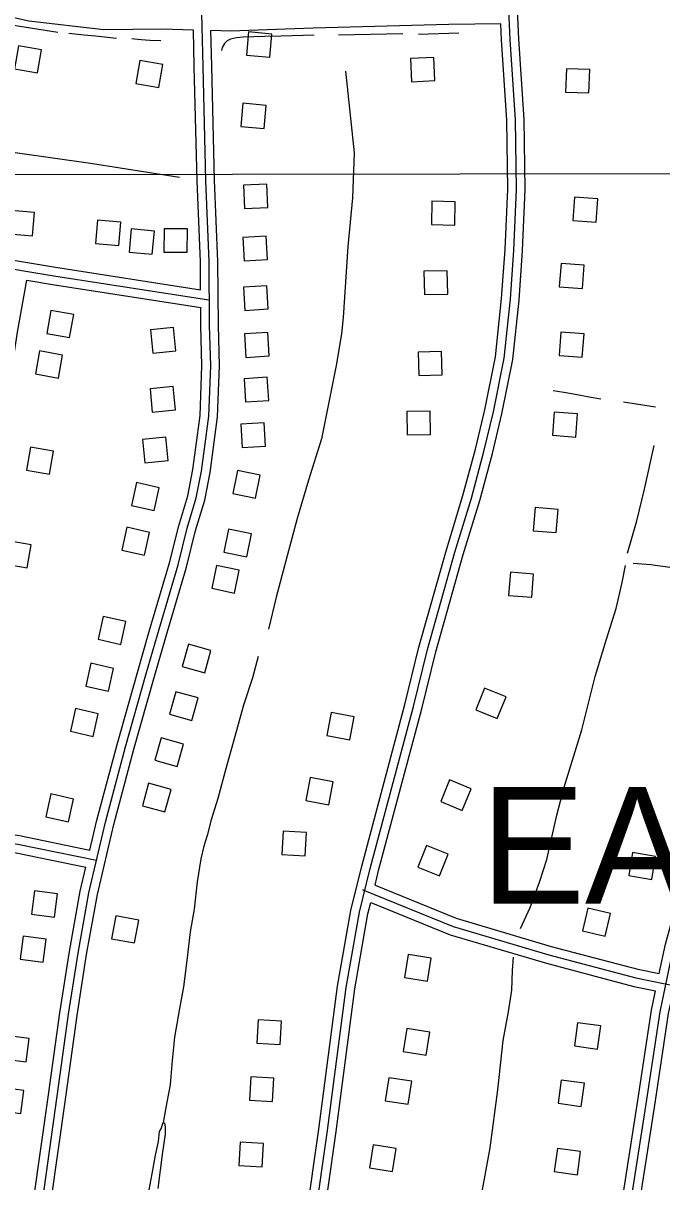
# Model space of a CAD drawing. Extents: x 3297735 to 3335592, y 670436 to 695807.
# Drawn here: x 3322973 to 3324068, y 683197 to 685182 of the extents above; entities that cross this region are included whole.
import ezdxf

# ---------------------------------------------------------------- set-up
doc = ezdxf.new("R2010")
doc.units = 0
for name, color, linetype in [('V-BLDG-OTLN', 7, 'Continuous'), ('V-GRID-MAJR', 7, 'Continuous'), ('V-ROAD-CNTR', 7, 'Continuous'), ('V-TOPO-GNAM-IDEN', 7, 'Continuous'), ('V-TOPO-SHOR', 7, 'Continuous')]:
    doc.layers.add(name, color=color, linetype=linetype)

msp = doc.modelspace()

# ---------------------------------------------------------------- linework, layer by layer
at = {"layer": 'V-BLDG-OTLN'}
for points in [[(3323355.8, 685127.3), (3323395.6, 685123.8), (3323399.2, 685163.6), (3323359.3, 685167.2)], [(3323004.2, 685136.7), (3322964.8, 685143.6), (3322957.9, 685104.2), (3322997.3, 685097.3)], [(3323678.5, 685083.8), (3323676.7, 685123.7), (3323636.7, 685121.9), (3323638.6, 685081.9)], [(3323212.3, 685111.3), (3323172.9, 685118.2), (3323166, 685078.8), (3323205.4, 685071.9)], [(3323903.9, 685104.2), (3323902.7, 685064.2), (3323942.7, 685062.9), (3323943.9, 685102.9)], [(3323345.9, 685005.2), (3323385.8, 685001.6), (3323389.3, 685041.4), (3323349.5, 685045)], [(3323350.5, 684904.5), (3323352.5, 684864.6), (3323392.5, 684866.6), (3323390.4, 684906.5)], [(3323918.1, 684884.2), (3323915.1, 684844.3), (3323955, 684841.3), (3323958, 684881.2)], [(3323712.5, 684836.4), (3323713.3, 684876.4), (3323673.3, 684877.2), (3323672.5, 684837.2)], [(3322948.9, 684821.4), (3322988.8, 684817.8), (3322992.3, 684857.7), (3322952.5, 684861.3)], [(3323096.8, 684805), (3323136.6, 684801.4), (3323140.2, 684841.2), (3323100.4, 684844.8)], [(3323154.5, 684789.9), (3323194.3, 684786.3), (3323197.9, 684826.1), (3323158.1, 684829.7)], [(3323254.2, 684789.7), (3323254.3, 684829.7), (3323214.3, 684829.8), (3323214.2, 684789.8)], [(3323349.5, 684814.9), (3323351.9, 684775), (3323391.9, 684777.4), (3323389.5, 684817.3)], [(3323894.8, 684770.7), (3323891.8, 684730.8), (3323931.7, 684727.8), (3323934.7, 684767.7)], [(3323701, 684718.2), (3323699.9, 684758.2), (3323659.9, 684757.1), (3323661, 684717.1)], [(3323350.5, 684730.1), (3323352.9, 684690.2), (3323392.8, 684692.6), (3323390.5, 684732.5)], [(3323020.2, 684689.9), (3323013.2, 684650.5), (3323052.6, 684643.5), (3323059.6, 684682.9)], [(3323234.7, 684621), (3323230.8, 684660.8), (3323191, 684656.9), (3323194.9, 684617.1)], [(3323352.1, 684649.7), (3323354.5, 684609.7), (3323394.5, 684612.1), (3323392.1, 684652)], [(3323894.4, 684652.8), (3323891.4, 684612.9), (3323931.3, 684609.9), (3323934.3, 684649.8)], [(3323000.8, 684620.7), (3322993.8, 684581.3), (3323033.2, 684574.3), (3323040.2, 684613.7)], [(3323691.3, 684579.8), (3323690.2, 684619.8), (3323650.2, 684618.7), (3323651.3, 684578.7)], [(3323351.5, 684573.1), (3323353.9, 684533.2), (3323393.8, 684535.6), (3323391.4, 684575.5)], [(3323234.1, 684519.9), (3323230.2, 684559.7), (3323190.4, 684555.8), (3323194.3, 684516)], [(3323671.3, 684477.6), (3323670.7, 684517.6), (3323630.7, 684517), (3323631.3, 684477)], [(3323883.1, 684516), (3323880.1, 684476.1), (3323919.9, 684473.1), (3323922.9, 684512.9)], [(3323345.9, 684495.1), (3323348.3, 684455.2), (3323388.2, 684457.6), (3323385.8, 684497.5)], [(3323221.2, 684433.1), (3323217.3, 684472.9), (3323177.5, 684469), (3323181.4, 684429.2)], [(3322985.7, 684455.7), (3322978.8, 684416.4), (3323018.2, 684409.4), (3323025.1, 684448.8)], [(3323340.1, 684415.8), (3323332.1, 684376.5), (3323371.3, 684368.6), (3323379.3, 684407.8)], [(3323197.4, 684347.2), (3323206.1, 684386.3), (3323167.1, 684395), (3323158.4, 684356)], [(3323850.2, 684352.5), (3323846.8, 684312.7), (3323886.7, 684309.3), (3323890, 684349.2)], [(3323180.9, 684270.7), (3323189.6, 684309.8), (3323150.6, 684318.5), (3323141.9, 684279.5)], [(3323324.9, 684315.1), (3323316.9, 684275.9), (3323356.1, 684268), (3323364.1, 684307.2)], [(3322947.2, 684295.4), (3322940.2, 684256), (3322979.6, 684249.1), (3322986.5, 684288.5)], [(3323304.1, 684253.1), (3323296.1, 684213.9), (3323335.3, 684205.9), (3323343.3, 684245.1)], [(3323808, 684241.7), (3323804.7, 684201.9), (3323844.5, 684198.6), (3323847.8, 684238.4)], [(3323140.2, 684117.8), (3323148.9, 684156.8), (3323109.9, 684165.6), (3323101.2, 684126.6)], [(3323256.2, 684118.3), (3323245.5, 684079.8), (3323284, 684069.1), (3323294.7, 684107.6)], [(3323119.1, 684037.6), (3323127.8, 684076.6), (3323088.8, 684085.4), (3323080.1, 684046.3)], [(3323234.3, 684036.8), (3323223.6, 683998.3), (3323262.1, 683987.6), (3323272.8, 684026.1)], [(3323763.6, 684042.7), (3323748.5, 684005.6), (3323785.6, 683990.6), (3323800.6, 684027.7)], [(3323092.9, 683960.1), (3323101.7, 683999.1), (3323062.6, 684007.9), (3323053.9, 683968.9)], [(3323532.6, 683954.3), (3323540.1, 683993.6), (3323500.8, 684001.1), (3323493.3, 683961.8)], [(3323209.3, 683957.7), (3323198.6, 683919.2), (3323237.1, 683908.4), (3323247.8, 683947)], [(3323188, 683879.9), (3323177.3, 683841.4), (3323215.9, 683830.7), (3323226.6, 683869.2)], [(3323496.6, 683843.1), (3323504.1, 683882.4), (3323464.8, 683889.8), (3323457.3, 683850.5)], [(3323703.6, 683885.6), (3323688.5, 683848.5), (3323725.6, 683833.5), (3323740.6, 683870.5)], [(3323050.6, 683813.7), (3323059.4, 683852.7), (3323020.3, 683861.5), (3323011.6, 683822.4)], [(3323456.4, 683755.3), (3323458.7, 683795.3), (3323418.7, 683797.6), (3323416.4, 683757.6)], [(3323664.4, 683773.2), (3323649.4, 683736.2), (3323686.4, 683721.1), (3323701.5, 683758.2)], [(3324050.3, 683715), (3324056.9, 683754.5), (3324017.5, 683761.1), (3324010.8, 683721.7)], [(3323026.9, 683650.7), (3323032, 683690.4), (3322992.4, 683695.5), (3322987.2, 683655.8)], [(3323131.8, 683652.9), (3323124.5, 683613.5), (3323163.8, 683606.2), (3323171.1, 683645.5)], [(3323931.7, 683627.1), (3323970.7, 683618), (3323979.7, 683657), (3323940.7, 683666)], [(3323007.2, 683573.2), (3323012.4, 683612.9), (3322972.7, 683618), (3322967.6, 683578.3)], [(3323632.8, 683586.4), (3323626.6, 683546.9), (3323666.2, 683540.7), (3323672.3, 683580.3)], [(3323413.2, 683432.3), (3323415.5, 683472.2), (3323375.5, 683474.5), (3323373.2, 683434.6)], [(3323630.4, 683459.6), (3323624.3, 683420), (3323663.8, 683413.9), (3323669.9, 683453.4)], [(3323957.4, 683424.4), (3323962.9, 683464), (3323923.3, 683469.5), (3323917.8, 683429.9)], [(3322977.8, 683402.6), (3322983, 683442.3), (3322943.3, 683447.4), (3322938.2, 683407.7)], [(3323400.5, 683334.4), (3323402.8, 683374.3), (3323362.9, 683376.6), (3323360.6, 683336.7)], [(3323599.4, 683375.4), (3323593.3, 683335.9), (3323632.9, 683329.8), (3323639, 683369.3)], [(3322969, 683313.9), (3322974.1, 683353.6), (3322934.4, 683358.7), (3322929.3, 683319.1)], [(3323929.4, 683326.2), (3323934.9, 683365.9), (3323895.3, 683371.4), (3323889.8, 683331.7)], [(3323382.8, 683222.8), (3323385.1, 683262.8), (3323345.1, 683265), (3323342.8, 683225.1)], [(3323572.7, 683260.4), (3323566.6, 683220.9), (3323606.1, 683214.8), (3323612.2, 683254.3)], [(3323922.9, 683209.1), (3323928.4, 683248.8), (3323888.8, 683254.3), (3323883.3, 683214.7)]]:
    msp.add_lwpolyline(points, close=True, dxfattribs=at)
at = {"layer": 'V-GRID-MAJR'}
msp.add_lwpolyline([(3333388.2, 684936.3), (3332676.5, 684935.3), (3330154.9, 684931.8), (3328463.2, 684929.5), (3325367.2, 684925.5), (3322941.6, 684922.6), (3320771, 684920.2), (3318377.2, 684917.6), (3316653.7, 684915.8), (3314259.8, 684913.6), (3312823.6, 684912.3), (3310589.3, 684910.3), (3308642.2, 684908.8), (3305993.2, 684906.9), (3303248.2, 684905), (3301856.7, 684904.2)], dxfattribs=at)
at = {"layer": 'V-ROAD-CNTR'}
for points in [[(3323576, 683705.4), (3323582.1, 683730.2), (3323656.3, 684007.5), (3323680.3, 684105.2), (3323727, 684271.6), (3323755.6, 684364.5), (3323777.2, 684444.8), (3323793.5, 684513.1), (3323812.4, 684606.1), (3323822.9, 684707.8), (3323828.9, 684792.6), (3323833.4, 684897.1), (3323831.7, 685017.3), (3323822.5, 685155.2), (3323818.1, 685255.9), (3323815.3, 685369.6), (3323817.8, 685449.6), (3323820.6, 685492.4), (3323825.3, 685529.9)], [(3322953.6, 682818.2), (3322979.8, 682985.7), (3323005.8, 683163), (3323031, 683343.9), (3323050.7, 683484.3), (3323066.9, 683588.9), (3323085.4, 683692.1), (3323113.8, 683813.1), (3323148.2, 683942.4), (3323183.3, 684065.4), (3323202.9, 684134.1), (3323238.3, 684253.9), (3323254, 684316.9), (3323269.7, 684368.7), (3323278.8, 684414.9), (3323283.7, 684453.2), (3323291.1, 684509), (3323294.4, 684595.3), (3323292.5, 684664.7), (3323291.8, 684773.8), (3323286.1, 684912.6), (3323281.2, 685108.3), (3323277.4, 685268.7)], [(3323367, 682419.9), (3323380.8, 682496.2), (3323396.8, 682617.3), (3323415.9, 682743.9), (3323451.6, 682983.8), (3323494.7, 683285), (3323526.3, 683529.8), (3323549.2, 683659), (3323567.6, 683733.9), (3323641.8, 684011.2), (3323665.8, 684109), (3323712.6, 684275.8), (3323741.2, 684368.6), (3323762.7, 684448.5), (3323778.9, 684516.3), (3323797.6, 684608.4), (3323807.9, 684709.1), (3323813.9, 684793.4), (3323818.4, 684897.4), (3323816.7, 685016.7), (3323807.6, 685154.4), (3323803.1, 685255.4)], [(3323264.7, 685170.5), (3323210.7, 685172.3), (3323111.1, 685171), (3322982.8, 685185.6), (3322820.3, 685222.3), (3322648.3, 685236.4), (3322603, 685238.7)], [(3323791.4, 685181.1), (3323702.7, 685179.9), (3323469.9, 685173.5), (3323328.3, 685168.5), (3323294.7, 685169.6)], [(3323390.4, 682675.7), (3323401.1, 682746.1), (3323436.8, 682986), (3323479.9, 683287.1), (3323511.4, 683532.1), (3323534.5, 683662.1), (3323553.1, 683737.6), (3323627.3, 684015), (3323651.3, 684112.9), (3323698.3, 684280.1), (3323726.7, 684372.8), (3323748.2, 684452.2), (3323764.2, 684519.6), (3323782.7, 684610.6), (3323793, 684710.4), (3323799, 684794.3), (3323803.4, 684897.6), (3323801.7, 685016.1), (3323792.6, 685153.5), (3323791.4, 685181.1)], [(3322967.7, 682776.6), (3322968.6, 682816.8), (3322994.6, 682983.4), (3323020.6, 683160.8), (3323045.9, 683341.8), (3323065.5, 683482.1), (3323081.7, 683586.5), (3323100.1, 683689), (3323128.4, 683809.4), (3323162.7, 683938.4), (3323197.7, 684061.3), (3323217.4, 684130), (3323252.8, 684249.9), (3323268.5, 684313), (3323284.2, 684365.1), (3323293.6, 684412.4), (3323298.6, 684451.3), (3323306.1, 684507.7), (3323309.4, 684595.2), (3323307.5, 684664.9), (3323306.8, 684774.2), (3323301.1, 684913.1), (3323296.2, 685108.7), (3323294.7, 685169.6)], [(3323277.1, 684725.4), (3323276.8, 684773.5), (3323271.1, 684912.1), (3323266.2, 685107.9), (3323264.7, 685170.5)], [(3322101.7, 684887.3), (3322319.9, 684854.9), (3322572.6, 684819.5), (3322689.5, 684801.6), (3322912.1, 684768.3), (3323025.7, 684749.3), (3323291.3, 684708.1)], [(3322103.9, 684902.2), (3322322, 684869.7), (3322574.7, 684834.3), (3322691.8, 684816.5), (3322914.4, 684783.1), (3323028.1, 684764.1), (3323277.1, 684725.4)], [(3322780.8, 683816.4), (3322789.9, 683857.4), (3322835.5, 684020.7), (3322867.5, 684135.8), (3322885, 684209.8), (3322898.2, 684258.7), (3322909.8, 684310.2), (3322919.4, 684359.8), (3322932.9, 684435.1), (3322946.3, 684539.6), (3322963, 684652.8), (3322979, 684741.9)], [(3322979, 684741.9), (3323023.3, 684734.5), (3323277.3, 684695)], [(3323087.2, 683765.5), (3323099.3, 683816.7), (3323133.8, 683946.4), (3323168.9, 684069.5), (3323188.5, 684138.3), (3323223.8, 684257.8), (3323239.6, 684320.9), (3323255.1, 684372.3), (3323264, 684417.3), (3323268.9, 684455.2), (3323276.2, 684510.2), (3323279.4, 684595.4), (3323277.5, 684664.4), (3323277.3, 684695)], [(3324063, 683553.7), (3324073.7, 683604.2), (3324100.6, 683701.8), (3324146.5, 683869.1), (3324176.2, 683956.2), (3324193.8, 683982.4), (3324215.1, 683995.8), (3324242.9, 684003.4), (3324271.4, 684003.4), (3324360.6, 683990.6), (3324520, 683964.9), (3324719.5, 683936.8), (3325003.6, 683896.8)], [(3323932, 682583.3), (3323940.7, 682657.9), (3323970.8, 682851.4), (3323996.7, 683013.2), (3324010.9, 683140.1), (3324040, 683326.7), (3324064.5, 683488.2), (3324088.3, 683600.6), (3324115.1, 683697.9), (3324160.8, 683864.7), (3324189.7, 683949.5), (3324204.5, 683971.4), (3324221.2, 683981.9), (3324244.9, 683988.4), (3324270.3, 683988.4), (3324358.4, 683975.8), (3324517.8, 683950), (3324717.4, 683921.9), (3325016.8, 683879.8), (3325016.6, 683879.5)], [(3322646.3, 683813.2), (3322713.7, 683807.8), (3322816.7, 683797.8), (3322963.8, 683775.3), (3323098.5, 683747.9), (3323097.7, 683745.8)], [(3322780.8, 683816.4), (3322818.6, 683812.7), (3322966.4, 683790.1), (3323087.2, 683765.5)], [(3322774.2, 683786.9), (3322814.9, 683782.9), (3322961.1, 683760.5), (3323080.4, 683736.3)], [(3322937.7, 682776.3), (3322938.7, 682819.5), (3322965, 682987.9), (3322990.9, 683165.1), (3323016.2, 683345.9), (3323035.8, 683486.5), (3323052.1, 683591.4), (3323070.7, 683695.1), (3323080.4, 683736.3)], [(3323558.4, 683696.4), (3323555.2, 683697.4), (3323709.9, 683634.4), (3323873.9, 683585.9), (3324022.8, 683546.5), (3324151.3, 683520.5)], [(3323576, 683705.4), (3323714.9, 683648.6), (3323878, 683600.3), (3324026.2, 683561.1), (3324063, 683553.7)], [(3323420.2, 682671.6), (3323430.7, 682741.7), (3323466.5, 682981.6), (3323509.6, 683283), (3323541.1, 683527.6), (3323563.9, 683655.9), (3323568.7, 683675.7)], [(3323568.7, 683675.7), (3323705, 683620.3), (3323869.9, 683571.4), (3324019.4, 683531.9), (3324056.8, 683524.3)], [(3323918.8, 682600.3), (3323925.8, 682659.9), (3323955.9, 682853.7), (3323981.9, 683015.2), (3323996, 683142.1), (3324025.2, 683328.9), (3324049.7, 683490.9), (3324056.8, 683524.3)], [(3324018.3, 683070.7), (3324025.8, 683138.1), (3324054.9, 683324.4), (3324079.2, 683485.5), (3324086.2, 683518.4)]]:
    msp.add_lwpolyline(points, dxfattribs=at)
at = {"layer": 'V-TOPO-SHOR'}
for p, q in [((3323032.2, 685166.5), (3322941.8, 685180.6)), ((3323623.7, 685164.2), (3323513.4, 685162)), ((3323650.7, 685163.6), (3323719.7, 685165.9)), ((3324056.6, 684524.6), (3324001.9, 684532.9)), ((3323406.5, 684198.9), (3323393.2, 684144.1))]:
    msp.add_line(p, q, dxfattribs=at)
for points in [[(3323240.7, 684918.1), (3323088.3, 684941.9), (3322902.3, 684968), (3322708, 684994.1), (3322503.4, 685026.8), (3322252.9, 685062.6), (3322063.4, 685093.4), (3322061.2, 685097.5), (3322061.9, 685104.4), (3322112.6, 685169.4), (3322155.2, 685219.9), (3322169.4, 685242.6), (3322184.1, 685273.6), (3322200.1, 685316.3), (3322208.1, 685342.4), (3322216.8, 685361), (3322234, 685385)], [(3323132.7, 685156), (3323097.1, 685160), (3323077, 685162), (3323051.4, 685164.8)], [(3323471.5, 685161.6), (3323414.7, 685159.9), (3323386.8, 685159.4), (3323349.8, 685158.5), (3323338.7, 685157.2), (3323328, 685154.9), (3323322.7, 685152.3), (3323317.8, 685147.6), (3323314.2, 685140.8), (3323312.6, 685135.2)], [(3323208.8, 685151.8), (3323189.9, 685152.8), (3323175.1, 685153.7), (3323158.9, 685155.2)], [(3323525.3, 685100.3), (3323540, 684960.3), (3323537.5, 684883.2), (3323529.4, 684799.8), (3323521.3, 684677.9), (3323518.3, 684650.2), (3323509.5, 684595.5), (3323499.7, 684547.4), (3323484.5, 684470.2), (3323462.2, 684399.4), (3323442.7, 684333.3), (3323425.5, 684269.7), (3323406.5, 684198.9)], [(3323963, 684538), (3323942.8, 684541.5), (3323925.4, 684544.7), (3323903.1, 684548.7), (3323888.8, 684551.3), (3323881.2, 684552.4)], [(3324009, 684273.9), (3324024.7, 684329.8), (3324037.6, 684383.8), (3324054.6, 684458.6)], [(3323825.2, 683630.9), (3323841.8, 683666.9), (3323857.9, 683710.7), (3323870.3, 683749.5), (3323887.4, 683825.2), (3323900.3, 683873.2), (3323930.2, 683971.6), (3323953.3, 684063), (3323972.2, 684124.8), (3323989.2, 684179.3), (3323999.8, 684224.1), (3324005.3, 684253.1)], [(3324162.6, 684238.4), (3324048.5, 684254.3), (3324018.3, 684256.4)], [(3323375.7, 684096.9), (3323365.8, 684060.5), (3323350.4, 684013.7), (3323335.6, 683959.9), (3323319, 683900.7), (3323306.4, 683853.6), (3323295.2, 683817), (3323288, 683790.4), (3323282.5, 683772), (3323277.7, 683750.5), (3323271.1, 683711), (3323266, 683664.1), (3323259, 683625.5), (3323253.3, 683576.2), (3323247.9, 683531.2), (3323240.7, 683493.7), (3323232.2, 683445.1), (3323228.3, 683404.9), (3323225.3, 683370.8), (3323224.7, 683363.2), (3323219, 683333.3), (3323213.1, 683298.6)], [(3323758.4, 683173.9), (3323773.2, 683255.2), (3323786.5, 683354.4), (3323795.7, 683439.3), (3323804.5, 683488.3), (3323810.4, 683525.6), (3323811.8, 683558.9), (3323813.2, 683582)], [(3323186.9, 683174.1), (3323194.1, 683210.7), (3323199.5, 683242.7), (3323204.7, 683266.2), (3323206.8, 683283.2), (3323209.2, 683288), (3323211.9, 683295.3), (3323213.1, 683298.6), (3323214.9, 683297.7), (3323216.1, 683291.3), (3323216.4, 683280.8)], [(3323216.4, 683280.8), (3323216.4, 683278.9), (3323211.3, 683243.6), (3323203.5, 683185.6)]]:
    msp.add_lwpolyline(points, dxfattribs=at)

# ---------------------------------------------------------------- texts
at = {"layer": 'V-TOPO-GNAM-IDEN'}
msp.add_text('EAST', height=200, dxfattribs=at).set_placement((3323757.5, 683673.7))

doc.saveas('drawing.dxf')
